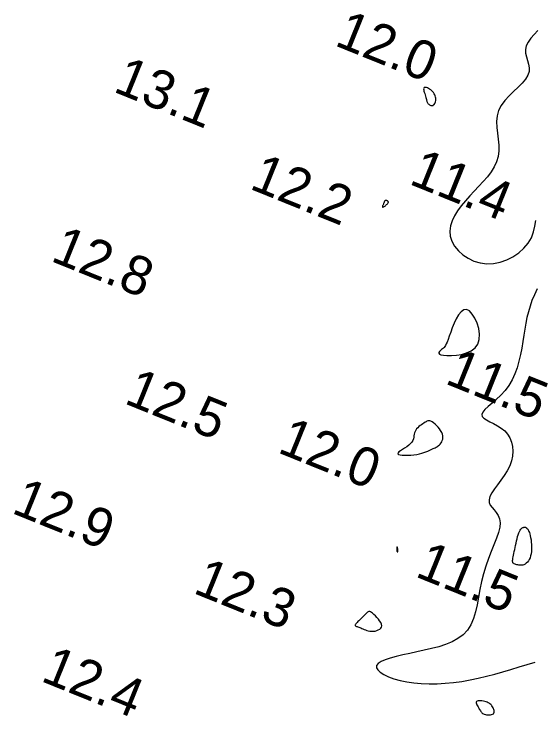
# Model space of a CAD drawing. Extents: x 3040093 to 3056816, y 408076 to 509144.
# Drawn here: x 3043964.5 to 3044031.7, y 438902.4 to 438993 of the extents above; entities that cross this region are included whole.
import ezdxf

# ---------------------------------------------------------------- set-up
doc = ezdxf.new("R2010")
doc.units = 0
doc.layers.add('V-CHAN-CONT-EL12-1112', color=7, linetype='Continuous')
doc.layers.add('V-TOPO-SOUN-0810', color=7, linetype='Continuous')

msp = doc.modelspace()

# ---------------------------------------------------------------- linework, layer by layer
at = {"layer": 'V-CHAN-CONT-EL12-1112'}
for points in [[(3044032.036, 438990.843), (3044031.573, 438990.351), (3044031.139, 438989.862), (3044030.778, 438989.377), (3044030.534, 438988.897), (3044030.437, 438988.421), (3044030.46, 438987.95), (3044030.561, 438987.48), (3044030.697, 438987.01), (3044030.827, 438986.538), (3044030.908, 438986.061), (3044030.897, 438985.58), (3044030.754, 438985.09), (3044030.45, 438984.591), (3044030.012, 438984.078), (3044029.485, 438983.549), (3044028.909, 438983.001), (3044028.327, 438982.428), (3044027.782, 438981.829), (3044027.317, 438981.199), (3044026.972, 438980.536), (3044026.779, 438979.837), (3044026.712, 438979.109), (3044026.735, 438978.361), (3044026.812, 438977.601), (3044026.906, 438976.839), (3044026.979, 438976.082), (3044026.996, 438975.339), (3044026.918, 438974.62), (3044026.72, 438973.93), (3044026.409, 438973.266), (3044026.006, 438972.623), (3044025.528, 438971.995), (3044024.995, 438971.377), (3044024.426, 438970.764), (3044023.839, 438970.151), (3044023.253, 438969.531), (3044022.687, 438968.901), (3044022.158, 438968.261), (3044021.683, 438967.614), (3044021.281, 438966.961), (3044020.967, 438966.303), (3044020.761, 438965.644), (3044020.678, 438964.984), (3044020.736, 438964.326), (3044020.947, 438963.673), (3044021.3, 438963.043), (3044021.777, 438962.453), (3044022.362, 438961.922), (3044023.037, 438961.469), (3044023.785, 438961.112), (3044024.59, 438960.87), (3044025.434, 438960.76), (3044026.299, 438960.797), (3044027.166, 438960.972), (3044028.012, 438961.27), (3044028.817, 438961.678), (3044029.559, 438962.183), (3044030.217, 438962.768), (3044030.77, 438963.422), (3044031.197, 438964.13), (3044031.485, 438964.875), (3044031.659, 438965.628), (3044031.752, 438966.359)], [(3044031.946, 438957.535), (3044031.582, 438956.762), (3044031.277, 438956.015), (3044031.022, 438955.283), (3044030.809, 438954.558), (3044030.63, 438953.832), (3044030.476, 438953.095), (3044030.34, 438952.339), (3044030.212, 438951.556), (3044030.085, 438950.739), (3044029.947, 438949.898), (3044029.788, 438949.045), (3044029.598, 438948.195), (3044029.365, 438947.358), (3044029.078, 438946.548), (3044028.727, 438945.777), (3044028.302, 438945.059), (3044027.798, 438944.402), (3044027.243, 438943.807), (3044026.672, 438943.27), (3044026.12, 438942.788), (3044025.621, 438942.357), (3044025.211, 438941.973), (3044024.924, 438941.635), (3044024.794, 438941.337), (3044024.846, 438941.075), (3044025.057, 438940.838), (3044025.393, 438940.613), (3044025.819, 438940.386), (3044026.303, 438940.144), (3044026.81, 438939.875), (3044027.307, 438939.564), (3044027.759, 438939.2), (3044028.138, 438938.773), (3044028.437, 438938.288), (3044028.652, 438937.754), (3044028.782, 438937.181), (3044028.825, 438936.578), (3044028.777, 438935.955), (3044028.638, 438935.32), (3044028.403, 438934.683), (3044028.078, 438934.052), (3044027.686, 438933.434), (3044027.261, 438932.835), (3044026.834, 438932.261), (3044026.436, 438931.717), (3044026.098, 438931.21), (3044025.853, 438930.745), (3044025.732, 438930.328), (3044025.755, 438929.961), (3044025.896, 438929.63), (3044026.119, 438929.316), (3044026.387, 438929.001), (3044026.662, 438928.667), (3044026.907, 438928.294), (3044027.087, 438927.865), (3044027.163, 438927.361), (3044027.11, 438926.769), (3044026.943, 438926.092), (3044026.688, 438925.34), (3044026.37, 438924.522), (3044026.017, 438923.648), (3044025.654, 438922.725), (3044025.307, 438921.764), (3044025.003, 438920.773), (3044024.758, 438919.763), (3044024.558, 438918.749), (3044024.377, 438917.747), (3044024.193, 438916.773), (3044023.981, 438915.844), (3044023.718, 438914.975), (3044023.378, 438914.184), (3044022.939, 438913.486), (3044022.382, 438912.894), (3044021.718, 438912.397), (3044020.965, 438911.983), (3044020.138, 438911.639), (3044019.255, 438911.351), (3044018.333, 438911.106), (3044017.388, 438910.89), (3044016.438, 438910.69), (3044015.501, 438910.494), (3044014.599, 438910.298), (3044013.754, 438910.098), (3044012.991, 438909.892), (3044012.333, 438909.675), (3044011.803, 438909.446), (3044011.424, 438909.201), (3044011.22, 438908.936), (3044011.207, 438908.652), (3044011.374, 438908.355), (3044011.702, 438908.054), (3044012.173, 438907.758), (3044012.769, 438907.477), (3044013.472, 438907.22), (3044014.264, 438906.996), (3044015.125, 438906.815), (3044016.041, 438906.683), (3044017.001, 438906.602), (3044017.999, 438906.569), (3044019.027, 438906.583), (3044020.077, 438906.641), (3044021.142, 438906.744), (3044022.215, 438906.888), (3044023.288, 438907.073), (3044024.355, 438907.295), (3044025.416, 438907.549), (3044026.472, 438907.828), (3044027.522, 438908.124), (3044028.567, 438908.43), (3044029.609, 438908.74), (3044030.648, 438909.046), (3044031.685, 438909.342)]]:
    msp.add_lwpolyline(points, dxfattribs=at)
for points in [[(3044017.898, 438981.408), (3044017.97, 438981.342), (3044018.052, 438981.281), (3044018.14, 438981.232), (3044018.233, 438981.195), (3044018.328, 438981.176), (3044018.422, 438981.178), (3044018.512, 438981.204), (3044018.595, 438981.256), (3044018.671, 438981.333), (3044018.737, 438981.43), (3044018.792, 438981.546), (3044018.834, 438981.675), (3044018.861, 438981.815), (3044018.872, 438981.962), (3044018.864, 438982.114), (3044018.837, 438982.266), (3044018.792, 438982.417), (3044018.73, 438982.565), (3044018.652, 438982.71), (3044018.56, 438982.848), (3044018.455, 438982.979), (3044018.338, 438983.101), (3044018.211, 438983.212), (3044018.077, 438983.311), (3044017.938, 438983.395), (3044017.802, 438983.46), (3044017.672, 438983.506), (3044017.554, 438983.528), (3044017.453, 438983.523), (3044017.375, 438983.49), (3044017.324, 438983.425), (3044017.304, 438983.327), (3044017.311, 438983.201), (3044017.339, 438983.054), (3044017.383, 438982.893), (3044017.436, 438982.724), (3044017.494, 438982.553), (3044017.551, 438982.388), (3044017.6, 438982.236), (3044017.638, 438982.1), (3044017.667, 438981.981), (3044017.69, 438981.876), (3044017.71, 438981.783), (3044017.732, 438981.699), (3044017.758, 438981.622), (3044017.792, 438981.549), (3044017.838, 438981.478)], [(3044012.686, 438968.84), (3044012.647, 438968.87), (3044012.603, 438968.896), (3044012.555, 438968.918), (3044012.506, 438968.935), (3044012.457, 438968.944), (3044012.41, 438968.945), (3044012.368, 438968.936), (3044012.331, 438968.917), (3044012.298, 438968.888), (3044012.27, 438968.849), (3044012.244, 438968.802), (3044012.218, 438968.747), (3044012.193, 438968.685), (3044012.166, 438968.617), (3044012.137, 438968.542), (3044012.105, 438968.464), (3044012.071, 438968.383), (3044012.04, 438968.305), (3044012.014, 438968.233), (3044011.996, 438968.169), (3044011.989, 438968.118), (3044011.997, 438968.083), (3044012.022, 438968.068), (3044012.066, 438968.075), (3044012.126, 438968.101), (3044012.198, 438968.143), (3044012.278, 438968.197), (3044012.362, 438968.259), (3044012.445, 438968.326), (3044012.523, 438968.394), (3044012.592, 438968.458), (3044012.648, 438968.517), (3044012.692, 438968.571), (3044012.724, 438968.619), (3044012.744, 438968.663), (3044012.753, 438968.703), (3044012.751, 438968.74), (3044012.739, 438968.775), (3044012.717, 438968.808)], [(3044024.48, 438950.999), (3044024.512, 438951.682), (3044024.413, 438952.398), (3044024.208, 438953.102), (3044023.923, 438953.746), (3044023.581, 438954.285), (3044023.209, 438954.673), (3044022.831, 438954.863), (3044022.468, 438954.824), (3044022.127, 438954.584), (3044021.808, 438954.189), (3044021.513, 438953.682), (3044021.244, 438953.106), (3044021.002, 438952.507), (3044020.79, 438951.927), (3044020.608, 438951.41), (3044020.458, 438950.992), (3044020.333, 438950.666), (3044020.226, 438950.416), (3044020.132, 438950.229), (3044020.042, 438950.088), (3044019.95, 438949.977), (3044019.849, 438949.883), (3044019.733, 438949.789), (3044019.598, 438949.684), (3044019.463, 438949.569), (3044019.349, 438949.449), (3044019.277, 438949.329), (3044019.27, 438949.215), (3044019.35, 438949.112), (3044019.538, 438949.023), (3044019.856, 438948.956), (3044020.315, 438948.915), (3044020.885, 438948.912), (3044021.524, 438948.96), (3044022.19, 438949.07), (3044022.841, 438949.257), (3044023.436, 438949.531), (3044023.933, 438949.906), (3044024.291, 438950.395)], [(3044014.067, 438936.162), (3044014.257, 438936.103), (3044014.529, 438936.066), (3044014.862, 438936.05), (3044015.236, 438936.053), (3044015.632, 438936.075), (3044016.03, 438936.114), (3044016.41, 438936.169), (3044016.756, 438936.237), (3044017.068, 438936.317), (3044017.347, 438936.405), (3044017.598, 438936.498), (3044017.822, 438936.591), (3044018.024, 438936.683), (3044018.206, 438936.77), (3044018.37, 438936.848), (3044018.52, 438936.916), (3044018.658, 438936.976), (3044018.785, 438937.032), (3044018.904, 438937.088), (3044019.017, 438937.148), (3044019.125, 438937.217), (3044019.231, 438937.298), (3044019.336, 438937.395), (3044019.441, 438937.511), (3044019.542, 438937.646), (3044019.632, 438937.799), (3044019.706, 438937.968), (3044019.758, 438938.152), (3044019.781, 438938.349), (3044019.771, 438938.559), (3044019.721, 438938.78), (3044019.628, 438939.01), (3044019.497, 438939.243), (3044019.338, 438939.473), (3044019.157, 438939.694), (3044018.965, 438939.9), (3044018.769, 438940.084), (3044018.578, 438940.24), (3044018.4, 438940.362), (3044018.241, 438940.445), (3044018.099, 438940.491), (3044017.97, 438940.505), (3044017.848, 438940.49), (3044017.728, 438940.45), (3044017.607, 438940.389), (3044017.479, 438940.311), (3044017.34, 438940.219), (3044017.187, 438940.117), (3044017.025, 438940.006), (3044016.858, 438939.885), (3044016.695, 438939.755), (3044016.54, 438939.615), (3044016.399, 438939.465), (3044016.28, 438939.305), (3044016.189, 438939.136), (3044016.127, 438938.957), (3044016.087, 438938.77), (3044016.056, 438938.576), (3044016.022, 438938.376), (3044015.973, 438938.173), (3044015.897, 438937.968), (3044015.781, 438937.762), (3044015.615, 438937.557), (3044015.39, 438937.355), (3044015.126, 438937.159), (3044014.844, 438936.97), (3044014.567, 438936.792), (3044014.319, 438936.628), (3044014.123, 438936.48), (3044014.001, 438936.352), (3044013.977, 438936.245)], [(3044029.088, 438922.012), (3044028.997, 438922.049), (3044028.923, 438922.09), (3044028.865, 438922.139), (3044028.821, 438922.199), (3044028.792, 438922.274), (3044028.777, 438922.366), (3044028.776, 438922.48), (3044028.788, 438922.618), (3044028.811, 438922.778), (3044028.844, 438922.96), (3044028.885, 438923.163), (3044028.934, 438923.384), (3044028.987, 438923.623), (3044029.045, 438923.878), (3044029.104, 438924.147), (3044029.165, 438924.429), (3044029.226, 438924.718), (3044029.29, 438925.007), (3044029.355, 438925.29), (3044029.424, 438925.56), (3044029.496, 438925.812), (3044029.572, 438926.038), (3044029.652, 438926.232), (3044029.738, 438926.39), (3044029.826, 438926.514), (3044029.916, 438926.608), (3044030.004, 438926.677), (3044030.09, 438926.724), (3044030.17, 438926.753), (3044030.244, 438926.769), (3044030.308, 438926.776), (3044030.361, 438926.778), (3044030.405, 438926.775), (3044030.442, 438926.767), (3044030.474, 438926.754), (3044030.504, 438926.737), (3044030.532, 438926.715), (3044030.561, 438926.69), (3044030.594, 438926.659), (3044030.632, 438926.625), (3044030.674, 438926.581), (3044030.72, 438926.525), (3044030.77, 438926.452), (3044030.823, 438926.358), (3044030.878, 438926.238), (3044030.934, 438926.089), (3044030.991, 438925.905), (3044031.047, 438925.684), (3044031.101, 438925.432), (3044031.15, 438925.155), (3044031.19, 438924.859), (3044031.218, 438924.553), (3044031.233, 438924.242), (3044031.232, 438923.934), (3044031.21, 438923.636), (3044031.167, 438923.352), (3044031.103, 438923.087), (3044031.021, 438922.843), (3044030.922, 438922.621), (3044030.807, 438922.425), (3044030.68, 438922.256), (3044030.541, 438922.116), (3044030.393, 438922.008), (3044030.238, 438921.932), (3044030.078, 438921.886), (3044029.916, 438921.865), (3044029.756, 438921.865), (3044029.601, 438921.88), (3044029.454, 438921.907), (3044029.317, 438921.941), (3044029.194, 438921.977)], [(3044013.953, 438923.603), (3044013.961, 438923.617), (3044013.968, 438923.638), (3044013.973, 438923.665), (3044013.977, 438923.699), (3044013.978, 438923.741), (3044013.977, 438923.789), (3044013.973, 438923.844), (3044013.967, 438923.905), (3044013.958, 438923.969), (3044013.948, 438924.034), (3044013.937, 438924.095), (3044013.924, 438924.148), (3044013.912, 438924.191), (3044013.899, 438924.22), (3044013.887, 438924.232), (3044013.875, 438924.223), (3044013.865, 438924.197), (3044013.855, 438924.158), (3044013.847, 438924.109), (3044013.84, 438924.053), (3044013.834, 438923.996), (3044013.83, 438923.94), (3044013.827, 438923.89), (3044013.825, 438923.847), (3044013.825, 438923.813), (3044013.826, 438923.785), (3044013.829, 438923.762), (3044013.833, 438923.743), (3044013.838, 438923.726), (3044013.845, 438923.71), (3044013.853, 438923.694), (3044013.863, 438923.676), (3044013.873, 438923.658), (3044013.885, 438923.64), (3044013.897, 438923.624), (3044013.909, 438923.611), (3044013.921, 438923.601), (3044013.933, 438923.595), (3044013.943, 438923.596)], [(3044008.5, 438914.036), (3044008.552, 438914.003), (3044008.623, 438913.974), (3044008.712, 438913.945), (3044008.814, 438913.914), (3044008.93, 438913.879), (3044009.056, 438913.838), (3044009.191, 438913.788), (3044009.332, 438913.727), (3044009.481, 438913.659), (3044009.637, 438913.589), (3044009.803, 438913.52), (3044009.979, 438913.457), (3044010.167, 438913.405), (3044010.366, 438913.368), (3044010.579, 438913.35), (3044010.804, 438913.355), (3044011.032, 438913.383), (3044011.254, 438913.436), (3044011.458, 438913.513), (3044011.635, 438913.614), (3044011.773, 438913.739), (3044011.863, 438913.888), (3044011.893, 438914.062), (3044011.858, 438914.26), (3044011.766, 438914.473), (3044011.629, 438914.696), (3044011.46, 438914.92), (3044011.273, 438915.137), (3044011.079, 438915.339), (3044010.891, 438915.519), (3044010.723, 438915.668), (3044010.582, 438915.78), (3044010.468, 438915.857), (3044010.372, 438915.9), (3044010.29, 438915.913), (3044010.215, 438915.898), (3044010.141, 438915.857), (3044010.062, 438915.793), (3044009.971, 438915.709), (3044009.865, 438915.607), (3044009.745, 438915.491), (3044009.615, 438915.365), (3044009.478, 438915.232), (3044009.339, 438915.095), (3044009.2, 438914.959), (3044009.065, 438914.827), (3044008.939, 438914.703), (3044008.824, 438914.589), (3044008.722, 438914.486), (3044008.635, 438914.394), (3044008.564, 438914.311), (3044008.51, 438914.239), (3044008.476, 438914.175), (3044008.462, 438914.121), (3044008.47, 438914.074)], [(3044025.269, 438902.606), (3044025.426, 438902.579), (3044025.592, 438902.564), (3044025.76, 438902.563), (3044025.922, 438902.577), (3044026.07, 438902.606), (3044026.199, 438902.651), (3044026.299, 438902.714), (3044026.366, 438902.796), (3044026.402, 438902.892), (3044026.411, 438903.001), (3044026.397, 438903.117), (3044026.363, 438903.239), (3044026.314, 438903.362), (3044026.254, 438903.484), (3044026.186, 438903.599), (3044026.115, 438903.707), (3044026.038, 438903.805), (3044025.954, 438903.896), (3044025.86, 438903.979), (3044025.755, 438904.054), (3044025.637, 438904.123), (3044025.504, 438904.185), (3044025.353, 438904.24), (3044025.184, 438904.289), (3044025.004, 438904.33), (3044024.82, 438904.361), (3044024.641, 438904.379), (3044024.475, 438904.381), (3044024.329, 438904.366), (3044024.211, 438904.332), (3044024.129, 438904.275), (3044024.09, 438904.195), (3044024.088, 438904.095), (3044024.117, 438903.979), (3044024.17, 438903.852), (3044024.24, 438903.718), (3044024.32, 438903.581), (3044024.403, 438903.446), (3044024.483, 438903.316), (3044024.555, 438903.197), (3044024.621, 438903.087), (3044024.685, 438902.988), (3044024.752, 438902.898), (3044024.825, 438902.82), (3044024.91, 438902.751), (3044025.009, 438902.692), (3044025.128, 438902.644)]]:
    msp.add_lwpolyline(points, close=True, dxfattribs=at)

# ---------------------------------------------------------------- texts
at = {"layer": 'V-TOPO-SOUN-0810'}
for s, p in [('12.0 ', (3044005.663, 438989)), ('13.1 ', (3043977.123, 438983.03)), ('11.4 ', (3044015.273, 438971.12)), ('12.2 ', (3043994.703, 438970.5)), ('12.8 ', (3043969.053, 438961.18)), ('11.5 ', (3044019.903, 438945.37)), ('12.5 ', (3043978.533, 438942.81)), ('12.0 ', (3043998.313, 438936.48)), ('12.9 ', (3043964.003, 438928.67)), ('11.5 ', (3044016.063, 438920.47)), ('12.3 ', (3043987.423, 438918.34)), ('12.4 ', (3043967.773, 438906.98))]:
    msp.add_text(s, height=5, rotation=338, dxfattribs=at).set_placement(p)

doc.saveas('drawing.dxf')
